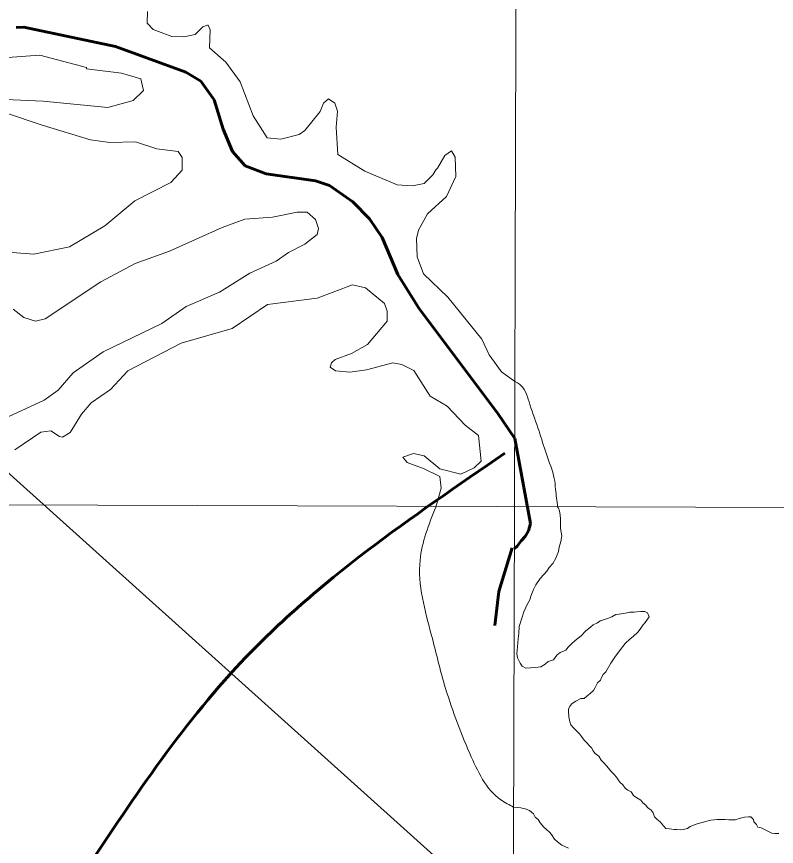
# Model space of a CAD drawing. Extents: x 553962 to 842807, y 8883888 to 9032388.
# Drawn here: x 801488 to 802094, y 9015954 to 9016616 of the extents above; entities that cross this region are included whole.
import ezdxf

# ---------------------------------------------------------------- set-up
doc = ezdxf.new("R2010")
doc.units = 0
doc.header["$LTSCALE"] = 200
doc.linetypes.add('LONG_DASH_SHORT_DASH', pattern=[9.9, 6, -1.2, 1.5, -1.2])
for name, color, linetype, lineweight in [('1', 7, 'Continuous', 13), ('23', 7, 'Continuous', 13), ('25', 7, 'Continuous', 13), ('57', 7, 'Continuous', 13), ('7', 7, 'LONG_DASH_SHORT_DASH', 60), ('8', 7, 'Continuous', 13)]:
    doc.layers.add(name, color=color, linetype=linetype, lineweight=lineweight)

msp = doc.modelspace()

# ---------------------------------------------------------------- linework, layer by layer
at = {"layer": '1'}
msp.add_line((797440.2, 9016241.5), (834208.8, 9016109.1), dxfattribs=at)
msp.add_lwpolyline([(801908.2, 9024443.3), (801885.1, 9016225.5), (801863.4, 9008883.6)], dxfattribs=at)
at = {"layer": '23'}
for points in [[(801884.2, 9016326), (801874.8, 9016333.1), (801864.8, 9016346.6), (801858.9, 9016359), (801831.9, 9016392.5), (801812.4, 9016411.1), (801807.4, 9016424.8), (801807, 9016439.4), (801808.4, 9016446), (801815.8, 9016459.1), (801830.9, 9016472.9), (801838.4, 9016488.8), (801837.8, 9016504.2), (801834.9, 9016509.3), (801829.5, 9016505.7), (801823.7, 9016495.6), (801822.3, 9016494.1), (801819.9, 9016490.3), (801813, 9016483.4), (801803.7, 9016481.3), (801791.6, 9016482.3), (801765.7, 9016493.2), (801744.1, 9016506.5), (801742.8, 9016528.3), (801743.9, 9016541.1), (801741.8, 9016547.4), (801736.8, 9016550.9), (801732.8, 9016547.5), (801730.1, 9016540.6), (801717.9, 9016525.6), (801713.3, 9016522.4), (801698.7, 9016518.6), (801687.8, 9016519.7), (801676.5, 9016537.2), (801666.3, 9016564.5), (801654.7, 9016580), (801641.7, 9016591.5), (801642.2, 9016605.8), (801640.6, 9016609.5), (801640.2, 9016609.7), (801636.5, 9016608.2), (801630.3, 9016602.1), (801621.3, 9016600.2), (801611.7, 9016600.5), (801596.9, 9016606.2), (801591.9, 9016611.2), (801592.2, 9016620.4)], [(801887.9, 9016119.8), (801888.6, 9016124.1), (801888.9, 9016129.9), (801891.2, 9016137.1), (801892.5, 9016141.6), (801894.8, 9016146.2), (801897.4, 9016151.1), (801898, 9016154), (801900.3, 9016159.2), (801902.2, 9016163.1), (801905.5, 9016168), (801908.8, 9016171.6), (801911, 9016173.9), (801912.7, 9016176.8), (801915.6, 9016180.1), (801918.2, 9016184.3), (801920.2, 9016189.5), (801920.8, 9016193.1), (801922.1, 9016197.6), (801922.8, 9016202.2), (801921.7, 9016208.1), (801921.7, 9016210.6), (801921.8, 9016212.6), (801921.8, 9016215.6), (801921.6, 9016218.6), (801921.1, 9016222.1), (801920.3, 9016224.1), (801919.5, 9016225.2)], [(801987.5, 9015989.1), (801986, 9015991.1), (801982.8, 9015993.1), (801980.1, 9015994.9), (801978.3, 9015997.9), (801975.6, 9015999.2), (801973.3, 9016000.7), (801971.6, 9016003.5), (801969.4, 9016005.2), (801967.9, 9016007.5), (801966.4, 9016009.5), (801964.7, 9016011.8), (801962.4, 9016013.8), (801960.2, 9016016.6), (801958.5, 9016018.6), (801956.7, 9016020.6), (801954.2, 9016023.1), (801952.5, 9016026.4), (801949.5, 9016028.4), (801947.6, 9016030.7), (801946.8, 9016032.7), (801944.8, 9016034.7), (801942.8, 9016037), (801940.6, 9016039), (801938.6, 9016042), (801936.9, 9016044), (801935.2, 9016046), (801931.9, 9016049.3), (801930, 9016051.3), (801929.2, 9016053.8), (801928.5, 9016057.8), (801928.3, 9016061.6), (801928.3, 9016063.9), (801929.3, 9016066.1), (801931.1, 9016068.3), (801934.1, 9016070.1), (801937.9, 9016072.3), (801940.6, 9016072.3), (801942.9, 9016074.3), (801945.4, 9016076.3), (801948.2, 9016078.7), (801949.4, 9016081.2), (801951.2, 9016084.7), (801953.7, 9016087), (801954.5, 9016089.2), (801955.8, 9016091.5), (801958, 9016093.7), (801962, 9016100.4), (801965.1, 9016105.3), (801969.8, 9016111.5), (801973.3, 9016116.1), (801977.3, 9016119.8), (801979.8, 9016121.8), (801983.6, 9016125.3), (801985.4, 9016127.6), (801987.4, 9016130.8), (801989.4, 9016133), (801992.5, 9016137.5), (801991.2, 9016140.8), (801989, 9016141.8), (801985.8, 9016141.8), (801982.7, 9016141.6), (801980.7, 9016141.3), (801977, 9016141.1), (801975, 9016140.6), (801971.7, 9016140.2), (801968.7, 9016139.7), (801966, 9016139.4), (801962.7, 9016137.5), (801959.2, 9016136.2), (801956.2, 9016135), (801953.4, 9016134.3), (801951.4, 9016132.8), (801947.9, 9016131.1), (801945.9, 9016129.6), (801941.7, 9016126), (801941.7, 9016126), (801938.4, 9016122.4), (801938.4, 9016122.4), (801933.5, 9016118.5), (801930.6, 9016115.9), (801930.6, 9016115.9), (801928, 9016113.3), (801926, 9016111), (801921.5, 9016109.1), (801918.9, 9016106.8), (801916.2, 9016103.2), (801912, 9016101.9), (801909.7, 9016099.6), (801906.2, 9016097.7), (801901.9, 9016097), (801897.9, 9016096.8), (801894.1, 9016096.4), (801894.1, 9016096.4), (801891.2, 9016098), (801889.5, 9016100.6), (801889.5, 9016100.6), (801887.6, 9016104.8), (801886.9, 9016108.1), (801887.6, 9016113.6), (801887.9, 9016119.8)], [(802095.9, 9015964.6), (802092.9, 9015964.6), (802090.4, 9015964.9), (802087.9, 9015966.2), (802084.6, 9015967.7), (802081.9, 9015969), (802079.2, 9015969.7), (802078.2, 9015971.7), (802076.2, 9015973.8), (802075.7, 9015975.8), (802073.7, 9015978), (802071.7, 9015977.8), (802068.5, 9015977.6), (802066.5, 9015977.1), (802064.5, 9015976.6), (802061.4, 9015975.6), (802059.4, 9015975.6), (802056.2, 9015975.6), (802053.2, 9015975.7), (802050.9, 9015975.7), (802048.7, 9015975.7), (802046.7, 9015975.7), (802044.4, 9015975.5), (802041.7, 9015975.2), (802039.7, 9015974.7), (802036.7, 9015974), (802033.9, 9015973), (802030.9, 9015972.3), (802028.6, 9015971.6), (802025.4, 9015970.1), (802023.1, 9015968.6), (802019.6, 9015967.9), (802017.6, 9015967.6), (802014.4, 9015967.7), (802012.4, 9015967.7), (802008.9, 9015968.2), (802005.9, 9015968.5), (802004.1, 9015970.7), (802001.2, 9015974), (801998.7, 9015976), (801996.9, 9015978), (801995.7, 9015981), (801994.2, 9015983.3), (801991.2, 9015985.3), (801990, 9015987.3), (801987.5, 9015989.1)]]:
    msp.add_lwpolyline(points, dxfattribs=at)
msp.add_spline([(801919.5, 9016225.2), (801917.9, 9016239.3), (801916.8, 9016247.9), (801910.5, 9016267.4), (801904.7, 9016285.7), (801897.3, 9016307), (801890.4, 9016321.9), (801884.2, 9016326)], degree=3, dxfattribs=at)
at = {"layer": '25'}
for points in [[(801884.2, 9016326), (801874.8, 9016333.1), (801864.8, 9016346.6), (801858.9, 9016359), (801831.9, 9016392.5), (801812.4, 9016411.1), (801807.4, 9016424.8), (801807, 9016439.4), (801808.4, 9016446), (801815.8, 9016459.1), (801830.9, 9016472.9), (801838.4, 9016488.8), (801837.8, 9016504.2), (801834.9, 9016509.3), (801829.5, 9016505.7), (801823.7, 9016495.6), (801822.3, 9016494.1), (801819.9, 9016490.3), (801813, 9016483.4), (801803.7, 9016481.3), (801791.6, 9016482.3), (801765.7, 9016493.2), (801744.1, 9016506.5), (801742.8, 9016528.3), (801743.9, 9016541.1), (801741.8, 9016547.4), (801736.8, 9016550.9), (801732.8, 9016547.5), (801730.1, 9016540.6), (801717.9, 9016525.6), (801713.3, 9016522.4), (801698.7, 9016518.6), (801687.8, 9016519.7), (801676.5, 9016537.2), (801666.3, 9016564.5), (801654.7, 9016580), (801641.7, 9016591.5), (801642.2, 9016605.8), (801640.6, 9016609.5), (801640.2, 9016609.7), (801636.5, 9016608.2), (801630.3, 9016602.1), (801621.3, 9016600.2), (801611.7, 9016600.5), (801596.9, 9016606.2), (801591.9, 9016611.2), (801592.2, 9016620.4)], [(801480.6, 9016583.8), (801506.3, 9016585.8), (801543.5, 9016575.8), (801543.6, 9016574.7), (801571.4, 9016571.4), (801586.9, 9016566.7), (801589, 9016557.5), (801580.7, 9016549.5), (801560.6, 9016544), (801509, 9016548.9)], [(801509, 9016548.9), (801479, 9016550.2)], [(801479, 9016539.7), (801508.2, 9016529.7), (801546.8, 9016518.2), (801562.1, 9016515.9), (801582.6, 9016516.5), (801599.8, 9016510.9), (801616.8, 9016508.7), (801620, 9016504.1), (801620, 9016493.9), (801611, 9016484), (801582.1, 9016469.4), (801558.2, 9016449.4), (801530, 9016432.7), (801501.6, 9016426.8), (801484.3, 9016428.3)], [(801485, 9016383.1), (801493.5, 9016376.4), (801502.9, 9016373.3), (801510.5, 9016375.2), (801555, 9016404.8), (801582.5, 9016419.5), (801609.8, 9016429.3), (801651.7, 9016448.2), (801670, 9016454.7), (801692, 9016456.4), (801711.7, 9016460.4), (801719.6, 9016460.5), (801726.3, 9016454.6), (801728.6, 9016447.3), (801727.6, 9016442.6), (801717.7, 9016434.8), (801704.7, 9016428.3), (801694.9, 9016421.4), (801674, 9016411.8), (801649.7, 9016396.6), (801623.1, 9016385.1), (801603.7, 9016371.5), (801556.9, 9016349), (801532.9, 9016332.3), (801521, 9016318.3), (801509.9, 9016310.5), (801481.2, 9016297.2)], [(801486.3, 9016270.7), (801507.1, 9016284.8), (801515.2, 9016285.9), (801522, 9016281.4), (801524.4, 9016280.9), (801530.6, 9016284.5), (801539.6, 9016299.2), (801547.3, 9016308.3), (801562.6, 9016318.8), (801576.6, 9016333.7), (801619, 9016355.8), (801659.8, 9016367.6), (801688, 9016386.6), (801727.6, 9016391.8), (801755.7, 9016402.4), (801766.3, 9016400), (801781.3, 9016387.4), (801783.6, 9016381.4), (801783.4, 9016373.5), (801767.7, 9016354.7), (801755.1, 9016347.6), (801742, 9016342.7), (801739.2, 9016340.1), (801738, 9016336.7), (801742.3, 9016333.7), (801753.7, 9016332.8), (801767.1, 9016334.5), (801787.9, 9016340.1), (801795.2, 9016338.8)], [(801795.2, 9016338.8), (801804.8, 9016334), (801817.9, 9016313.7), (801831.5, 9016305.6), (801845.7, 9016290.3), (801856.5, 9016282.2), (801858.5, 9016261.7), (801852.8, 9016256.5), (801842.3, 9016251.3), (801825.6, 9016255.6), (801812.9, 9016266), (801804.4, 9016267.7), (801796.1, 9016264.9), (801799.5, 9016260.7), (801813.1, 9016255.7), (801825.6, 9016249.6), (801826.6, 9016240.1), (801822.3, 9016225.1)], [(801887.9, 9016119.8), (801888.6, 9016124.1), (801888.9, 9016129.9), (801891.2, 9016137.1), (801892.5, 9016141.6), (801894.8, 9016146.2), (801897.4, 9016151.1), (801898, 9016154), (801900.3, 9016159.2), (801902.2, 9016163.1), (801905.5, 9016168), (801908.8, 9016171.6), (801911, 9016173.9), (801912.7, 9016176.8), (801915.6, 9016180.1), (801918.2, 9016184.3), (801920.2, 9016189.5), (801920.8, 9016193.1), (801922.1, 9016197.6), (801922.8, 9016202.2), (801921.7, 9016208.1), (801921.7, 9016210.6), (801921.8, 9016212.6), (801921.8, 9016215.6), (801921.6, 9016218.6), (801921.1, 9016222.1), (801920.3, 9016224.1), (801919.5, 9016225.2)], [(801987.5, 9015989.1), (801986, 9015991.1), (801982.8, 9015993.1), (801980.1, 9015994.9), (801978.3, 9015997.9), (801975.6, 9015999.2), (801973.3, 9016000.7), (801971.6, 9016003.5), (801969.4, 9016005.2), (801967.9, 9016007.5), (801966.4, 9016009.5), (801964.7, 9016011.8), (801962.4, 9016013.8), (801960.2, 9016016.6), (801958.5, 9016018.6), (801956.7, 9016020.6), (801954.2, 9016023.1), (801952.5, 9016026.4), (801949.5, 9016028.4), (801947.6, 9016030.7), (801946.8, 9016032.7), (801944.8, 9016034.7), (801942.8, 9016037), (801940.6, 9016039), (801938.6, 9016042), (801936.9, 9016044), (801935.2, 9016046), (801931.9, 9016049.3), (801930, 9016051.3), (801929.2, 9016053.8), (801928.5, 9016057.8), (801928.3, 9016061.6), (801928.3, 9016063.9), (801929.3, 9016066.1), (801931.1, 9016068.3), (801934.1, 9016070.1), (801937.9, 9016072.3), (801940.6, 9016072.3), (801942.9, 9016074.3), (801945.4, 9016076.3), (801948.2, 9016078.7), (801949.4, 9016081.2), (801951.2, 9016084.7), (801953.7, 9016087), (801954.5, 9016089.2), (801955.8, 9016091.5), (801958, 9016093.7), (801962, 9016100.4), (801965.1, 9016105.3), (801969.8, 9016111.5), (801973.3, 9016116.1), (801977.3, 9016119.8), (801979.8, 9016121.8), (801983.6, 9016125.3), (801985.4, 9016127.6), (801987.4, 9016130.8), (801989.4, 9016133), (801992.5, 9016137.5), (801991.2, 9016140.8), (801989, 9016141.8), (801985.8, 9016141.8), (801982.7, 9016141.6), (801980.7, 9016141.3), (801977, 9016141.1), (801975, 9016140.6), (801971.7, 9016140.2), (801968.7, 9016139.7), (801966, 9016139.4), (801962.7, 9016137.5), (801959.2, 9016136.2), (801956.2, 9016135), (801953.4, 9016134.3), (801951.4, 9016132.8), (801947.9, 9016131.1), (801945.9, 9016129.6), (801941.7, 9016126), (801941.7, 9016126), (801938.4, 9016122.4), (801938.4, 9016122.4), (801933.5, 9016118.5), (801930.6, 9016115.9), (801930.6, 9016115.9), (801928, 9016113.3), (801926, 9016111), (801921.5, 9016109.1), (801918.9, 9016106.8), (801916.2, 9016103.2), (801912, 9016101.9), (801909.7, 9016099.6), (801906.2, 9016097.7), (801901.9, 9016097), (801897.9, 9016096.8), (801894.1, 9016096.4), (801894.1, 9016096.4), (801891.2, 9016098), (801889.5, 9016100.6), (801889.5, 9016100.6), (801887.6, 9016104.8), (801886.9, 9016108.1), (801887.6, 9016113.6), (801887.9, 9016119.8)], [(802095.9, 9015964.6), (802092.9, 9015964.6), (802090.4, 9015964.9), (802087.9, 9015966.2), (802084.6, 9015967.7), (802081.9, 9015969), (802079.2, 9015969.7), (802078.2, 9015971.7), (802076.2, 9015973.8), (802075.7, 9015975.8), (802073.7, 9015978), (802071.7, 9015977.8), (802068.5, 9015977.6), (802066.5, 9015977.1), (802064.5, 9015976.6), (802061.4, 9015975.6), (802059.4, 9015975.6), (802056.2, 9015975.6), (802053.2, 9015975.7), (802050.9, 9015975.7), (802048.7, 9015975.7), (802046.7, 9015975.7), (802044.4, 9015975.5), (802041.7, 9015975.2), (802039.7, 9015974.7), (802036.7, 9015974), (802033.9, 9015973), (802030.9, 9015972.3), (802028.6, 9015971.6), (802025.4, 9015970.1), (802023.1, 9015968.6), (802019.6, 9015967.9), (802017.6, 9015967.6), (802014.4, 9015967.7), (802012.4, 9015967.7), (802008.9, 9015968.2), (802005.9, 9015968.5), (802004.1, 9015970.7), (802001.2, 9015974), (801998.7, 9015976), (801996.9, 9015978), (801995.7, 9015981), (801994.2, 9015983.3), (801991.2, 9015985.3), (801990, 9015987.3), (801987.5, 9015989.1)], [(801884.4, 9015985.6), (801890.2, 9015985), (801893.7, 9015984.2), (801897.1, 9015982.9), (801900.2, 9015980.2), (801901.7, 9015977.7), (801904, 9015975.8), (801905.6, 9015973.1), (801905.6, 9015973.1), (801908.5, 9015969.7), (801908.5, 9015969.7), (801910.6, 9015967.7), (801913, 9015965.7), (801914.7, 9015963.7), (801916.9, 9015960.2), (801919.4, 9015957.9), (801922.8, 9015955.3), (801922.8, 9015955.3), (801928.1, 9015952.8)]]:
    msp.add_lwpolyline(points, dxfattribs=at)
for points in [[(801919.5, 9016225.2), (801917.9, 9016239.3), (801916.8, 9016247.9), (801910.5, 9016267.4), (801904.7, 9016285.7), (801897.3, 9016307), (801890.4, 9016321.9), (801884.2, 9016326)], [(801822.3, 9016225.1), (801809.7, 9016182.7), (801818.9, 9016122.6), (801829.1, 9016083.8), (801849.4, 9016028.4), (801874.3, 9015991.4), (801884.4, 9015985.6)]]:
    msp.add_spline(points, degree=3, dxfattribs=at)
at = {"layer": '57'}
for points in [[(801592.2, 9016620.4), (801591.9, 9016611.2), (801596.9, 9016606.2), (801611.7, 9016600.5), (801621.3, 9016600.2), (801630.3, 9016602.1), (801636.5, 9016608.2), (801640.2, 9016609.7), (801640.6, 9016609.5), (801642.2, 9016605.8), (801641.7, 9016591.5), (801654.7, 9016580), (801666.3, 9016564.5), (801676.5, 9016537.2), (801687.8, 9016519.7), (801698.7, 9016518.6), (801713.3, 9016522.4), (801717.9, 9016525.6), (801730.1, 9016540.6), (801732.8, 9016547.5), (801736.8, 9016550.9), (801741.8, 9016547.4), (801743.9, 9016541.1), (801742.8, 9016528.3), (801744.1, 9016506.5), (801765.7, 9016493.2), (801791.6, 9016482.3), (801803.7, 9016481.3), (801813, 9016483.4), (801819.9, 9016490.3), (801822.3, 9016494.1), (801823.7, 9016495.6), (801829.5, 9016505.7), (801834.9, 9016509.3), (801837.8, 9016504.2), (801838.4, 9016488.8), (801830.9, 9016472.9), (801815.8, 9016459.1), (801808.4, 9016446), (801807, 9016439.4), (801807.4, 9016424.8), (801812.4, 9016411.1), (801831.9, 9016392.5), (801858.9, 9016359), (801864.8, 9016346.6), (801874.8, 9016333.1), (801884.2, 9016326)], [(801919.5, 9016225.2), (801920.3, 9016224.1), (801921.1, 9016222.1), (801921.6, 9016218.6), (801921.8, 9016215.6), (801921.8, 9016212.6), (801921.7, 9016210.6), (801921.7, 9016208.1), (801922.8, 9016202.2), (801922.1, 9016197.6), (801920.8, 9016193.1), (801920.2, 9016189.5), (801918.2, 9016184.3), (801915.6, 9016180.1), (801912.7, 9016176.8), (801911, 9016173.9), (801908.8, 9016171.6), (801905.5, 9016168), (801902.2, 9016163.1), (801900.3, 9016159.2), (801898, 9016154), (801897.4, 9016151.1), (801894.8, 9016146.2), (801892.5, 9016141.6), (801891.2, 9016137.1), (801888.9, 9016129.9), (801888.6, 9016124.1), (801887.9, 9016119.8)], [(801887.9, 9016119.8), (801887.6, 9016113.6), (801886.9, 9016108.1), (801887.6, 9016104.8), (801889.5, 9016100.6), (801889.5, 9016100.6), (801891.2, 9016098), (801894.1, 9016096.4), (801894.1, 9016096.4), (801897.9, 9016096.8), (801901.9, 9016097), (801906.2, 9016097.7), (801909.7, 9016099.6), (801912, 9016101.9), (801916.2, 9016103.2), (801918.9, 9016106.8), (801921.5, 9016109.1), (801926, 9016111), (801928, 9016113.3), (801930.6, 9016115.9), (801930.6, 9016115.9), (801933.5, 9016118.5), (801938.4, 9016122.4), (801938.4, 9016122.4), (801941.7, 9016126), (801941.7, 9016126), (801945.9, 9016129.6), (801947.9, 9016131.1), (801951.4, 9016132.8), (801953.4, 9016134.3), (801956.2, 9016135), (801959.2, 9016136.2), (801962.7, 9016137.5), (801966, 9016139.4), (801968.7, 9016139.7), (801971.7, 9016140.2), (801975, 9016140.6), (801977, 9016141.1), (801980.7, 9016141.3), (801982.7, 9016141.6), (801985.8, 9016141.8), (801989, 9016141.8), (801991.2, 9016140.8), (801992.5, 9016137.5), (801989.4, 9016133), (801987.4, 9016130.8), (801985.4, 9016127.6), (801983.6, 9016125.3), (801979.8, 9016121.8), (801977.3, 9016119.8), (801973.3, 9016116.1), (801969.8, 9016111.5), (801965.1, 9016105.3), (801962, 9016100.4), (801958, 9016093.7), (801955.8, 9016091.5), (801954.5, 9016089.2), (801953.7, 9016087), (801951.2, 9016084.7), (801949.4, 9016081.2), (801948.2, 9016078.7), (801945.4, 9016076.3), (801942.9, 9016074.3), (801940.6, 9016072.3), (801937.9, 9016072.3), (801934.1, 9016070.1), (801931.1, 9016068.3), (801929.3, 9016066.1), (801928.3, 9016063.9), (801928.3, 9016061.6), (801928.5, 9016057.8), (801929.2, 9016053.8), (801930, 9016051.3), (801931.9, 9016049.3), (801935.2, 9016046), (801936.9, 9016044), (801938.6, 9016042), (801940.6, 9016039), (801942.8, 9016037), (801944.8, 9016034.7), (801946.8, 9016032.7), (801947.6, 9016030.7), (801949.5, 9016028.4), (801952.5, 9016026.4), (801954.2, 9016023.1), (801956.7, 9016020.6), (801958.5, 9016018.6), (801960.2, 9016016.6), (801962.4, 9016013.8), (801964.7, 9016011.8), (801966.4, 9016009.5), (801967.9, 9016007.5), (801969.4, 9016005.2), (801971.6, 9016003.5), (801973.3, 9016000.7), (801975.6, 9015999.2), (801978.3, 9015997.9), (801980.1, 9015994.9), (801982.8, 9015993.1), (801986, 9015991.1), (801987.5, 9015989.1)], [(801987.5, 9015989.1), (801990, 9015987.3), (801991.2, 9015985.3), (801994.2, 9015983.3), (801995.7, 9015981), (801996.9, 9015978), (801998.7, 9015976), (802001.2, 9015974), (802004.1, 9015970.7), (802005.9, 9015968.5), (802008.9, 9015968.2), (802012.4, 9015967.7), (802014.4, 9015967.7), (802017.6, 9015967.6), (802019.6, 9015967.9), (802023.1, 9015968.6), (802025.4, 9015970.1), (802028.6, 9015971.6), (802030.9, 9015972.3), (802033.9, 9015973), (802036.7, 9015974), (802039.7, 9015974.7), (802041.7, 9015975.2), (802044.4, 9015975.5), (802046.7, 9015975.7), (802048.7, 9015975.7), (802050.9, 9015975.7), (802053.2, 9015975.7), (802056.2, 9015975.6), (802059.4, 9015975.6), (802061.4, 9015975.6), (802064.5, 9015976.6), (802066.5, 9015977.1), (802068.5, 9015977.6), (802071.7, 9015977.8), (802073.7, 9015978), (802075.7, 9015975.8), (802076.2, 9015973.8), (802078.2, 9015971.7), (802079.2, 9015969.7), (802081.9, 9015969), (802084.6, 9015967.7), (802087.9, 9015966.2), (802090.4, 9015964.9), (802092.9, 9015964.6), (802095.9, 9015964.6)]]:
    msp.add_lwpolyline(points, dxfattribs=at)
for points in [[(805509, 9016180), (805380.8, 9016276.3), (805310.6, 9016457.2), (805221.4, 9016678.8), (805124.2, 9016830.6), (804977.5, 9017002.9), (804820.2, 9017123.1), (804646, 9017161.9), (804462.6, 9017169), (804208.8, 9017100.1), (803720.3, 9016975), (803496.9, 9016876.7), (803304, 9016775.8), (803145.8, 9016723), (802981.2, 9016674.1), (802827, 9016651.8), (802629.6, 9016651.4), (802474.5, 9016692.7), (802376.8, 9016760.5), (802279.1, 9016823.2), (802199.3, 9016892.2), (802115.5, 9016938.3), (801850.3, 9016894.9), (801771.2, 9016858.4), (801695.7, 9016806.5), (801648.3, 9016743.1), (801625.1, 9016693.6), (801603.7, 9016661.8)], [(801884.2, 9016326), (801890.4, 9016321.9), (801897.3, 9016307), (801904.7, 9016285.7), (801910.5, 9016267.4), (801916.8, 9016247.9), (801917.9, 9016239.3), (801919.5, 9016225.2)]]:
    msp.add_spline(points, degree=3, dxfattribs=at)
at = {"layer": '7'}
for points in [[(801487.5, 9016607.8), (801493.6, 9016608.1), (801566.6, 9016592.7), (801622.8, 9016572), (801634.9, 9016564.8), (801645.5, 9016550.1), (801652.7, 9016526.6), (801660, 9016508.9), (801670.2, 9016497.4), (801686.9, 9016490.9), (801726.2, 9016485.5), (801737.4, 9016481.6), (801756, 9016468.6), (801769.4, 9016455.2), (801779.6, 9016440.3), (801792.1, 9016410.7), (801808.8, 9016383.7), (801871.9, 9016299.8), (801885.3, 9016279.9)], [(801885.3, 9016279.9), (801897.9, 9016212), (801896.3, 9016206), (801893.5, 9016201.7), (801890.5, 9016198), (801887.2, 9016193.8), (801885, 9016192)], [(801869.5, 9016130.6), (801872.5, 9016157.8), (801883.2, 9016192.5)]]:
    msp.add_lwpolyline(points, dxfattribs=at)
msp.add_spline([(801877.5, 9016268), (801667.1, 9016101.4), (801538.8, 9015929), (801434.2, 9015770.5)], degree=3, dxfattribs=at)
at = {"layer": '8'}
msp.add_lwpolyline([(807863, 9013365.6), (806375.7, 9013549.4), (805081, 9014678.6), (804206.1, 9014556), (803029.2, 9015533.3), (802153.2, 9015648.2), (800772.1, 9016890), (800150.9, 9016837.5), (799626, 9017152.6), (799136.1, 9016706.2), (798996.1, 9016863.7), (798789.9, 9016829.7), (799043.9, 9017229.2), (799176.2, 9018243.5), (799984.5, 9018661.7), (800520.4, 9019713.2), (801995.9, 9020193.7), (803643.6, 9022143.4), (803727.1, 9023006.9), (804130.8, 9023299.4), (804604.1, 9023550.1), (805264.2, 9022690.6), (805660, 9021660.8), (806914.8, 9022268.8)], dxfattribs=at)

doc.saveas('drawing.dxf')
